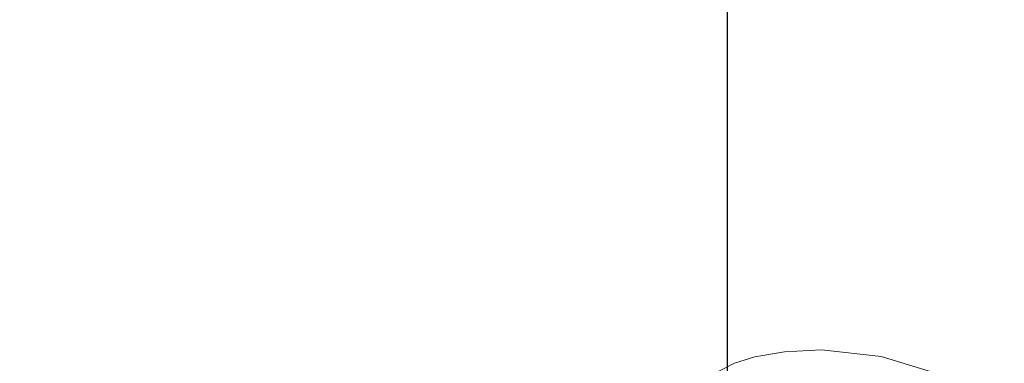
# Model space of a CAD drawing. Header units: metres. Extents: x 250001 to 257773, y 598992 to 609118.
# Tile 540 of 656: x 251053 to 251404, y 607349 to 607472. Entities that reach past the tile are written whole.
import ezdxf

# ---------------------------------------------------------------- set-up
doc = ezdxf.new("R2010")
doc.units = ezdxf.units.M
for name, color, linetype, lineweight in [('B-WE-OG-WATER_HAVEN-GV', 252, 'Continuous', 18), ('B-WE-VH-VERHARDING_HALFVERHARDING-GV', 252, 'Continuous', 18), ('N-WE-OG-GBKN-G', 7, 'Continuous', 25), ('X-XX-AL-REFERENTIE-G', 7, 'Continuous', 18)]:
    doc.layers.add(name, color=color, linetype=linetype, lineweight=lineweight)

# ---------------------------------------------------------------- blocks, each defined once
blk = doc.blocks.new('BS2021-132-Xref-KAD-20210617')
at = {"layer": 'N-WE-OG-GBKN-G'}
blk.add_lwpolyline([(251305.421, 608118.318), (256711.718, 608118.318), (256711.718, 599991.994), (251305.421, 599991.994)], close=True, dxfattribs=at)
blk = doc.blocks.new('BS2021-132-Xref-BGT-GRIJS-20210617-aangepast')
at = {"layer": 'B-WE-OG-WATER_HAVEN-GV', "flags": 128}
blk.add_lwpolyline([(251032.661, 607292.766), (251096.392, 607279.109), (251127.376, 607278.375), (251150.137, 607281.018), (251190.078, 607289.535), (251211.077, 607295.703), (251233.544, 607305.688), (251250.137, 607314.499), (251260.563, 607320.519), (251274.367, 607329.917), (251294.191, 607342.252), (251307.847, 607349.301), (251315.042, 607351.503), (251325.615, 607353.266), (251338.831, 607354), (251360.124, 607351.65), (251390.814, 607342.252), (251460.124, 607326.099)], dxfattribs=at)
at = {"layer": 'B-WE-VH-VERHARDING_HALFVERHARDING-GV', "flags": 128}
blk.add_lwpolyline([(251460.124, 607326.099), (251390.814, 607342.252), (251360.124, 607351.65), (251338.831, 607354), (251325.615, 607353.266), (251315.042, 607351.503), (251307.847, 607349.301), (251294.191, 607342.252), (251274.367, 607329.917), (251260.563, 607320.519), (251250.137, 607314.499), (251233.544, 607305.688), (251211.077, 607295.703), (251190.078, 607289.535), (251150.137, 607281.018), (251127.376, 607278.375), (251096.392, 607279.109), (251032.661, 607292.766)], dxfattribs=at)
at = {"layer": 'N-WE-OG-GBKN-G'}
blk.add_lwpolyline([(251305.421, 608118.318), (256711.718, 608118.318), (256711.718, 599991.994), (251305.421, 599991.994)], close=True, dxfattribs=at)

msp = doc.modelspace()

# ---------------------------------------------------------------- block references
at = {"layer": 'X-XX-AL-REFERENTIE-G'}
for name in ['BS2021-132-Xref-BGT-GRIJS-20210617-aangepast', 'BS2021-132-Xref-KAD-20210617']:
    msp.add_blockref(name, (0, 0), dxfattribs=at)

doc.saveas('drawing.dxf')
